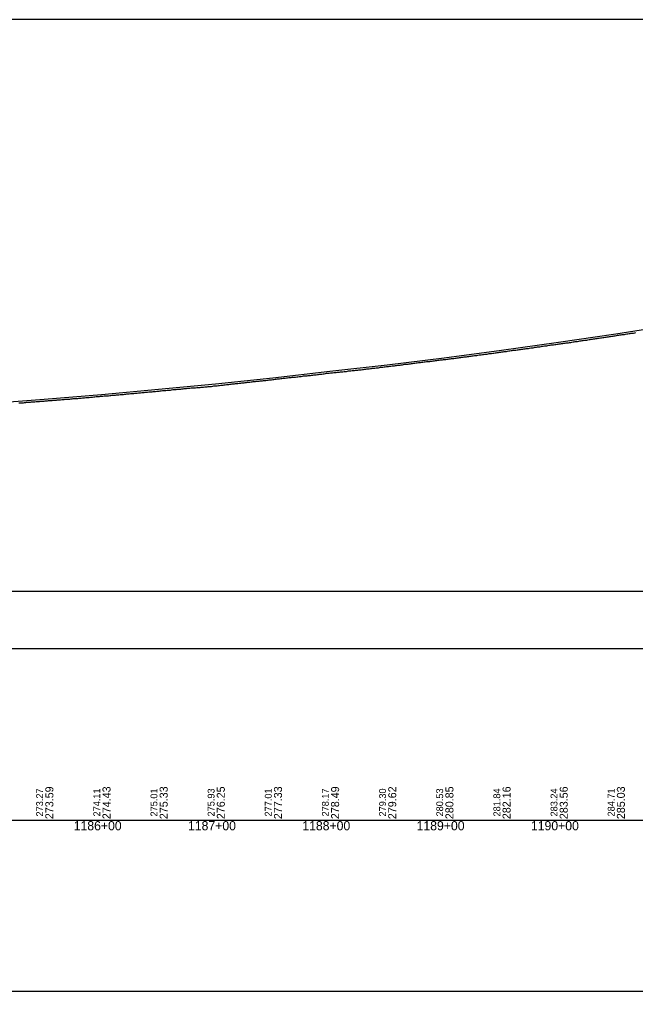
# Model space of a CAD drawing. Extents: x -3627 to 47473, y 2850 to 4350.
# Drawn here: x 5906 to 6445, y 2850 to 3700 of the extents above; entities that cross this region are included whole.
import ezdxf

# ---------------------------------------------------------------- set-up
doc = ezdxf.new("R2010")
doc.units = 0
for name, color, linetype in [('RD_DDB_Profile_EX', 7, 'Continuous'), ('RD_DDB_Profile_PR', 7, 'Continuous'), ('RD_DDB_StaTX', 7, 'Continuous'), ('RD_DDB_StripGrade', 7, 'Continuous'), ('RD_GPK_Profile_Cell', 7, 'Continuous'), ('RD_SHT_ShtClip', 7, 'Continuous')]:
    doc.layers.add(name, color=color, linetype=linetype)

msp = doc.modelspace()

# ---------------------------------------------------------------- linework, layer by layer
at = {"layer": 'RD_DDB_Profile_EX'}
for points in [[(6391.952838, 3418.306195), (6392.955269, 3418.418935), (6393.957825, 3418.493725), (6394.950392, 3418.644125), (6395.952559, 3418.846205), (6396.955115, 3419.08429), (6397.957544, 3419.159445), (6398.950111, 3419.296805), (6399.952667, 3419.484905), (6400.955223, 3419.635345), (6401.957263, 3419.699085), (6402.94983, 3419.79948), (6403.952386, 3420.062455), (6404.954942, 3420.18789), (6405.949887, 3420.338495), (6406.949935, 3420.526345), (6407.952491, 3420.65196), (6408.954661, 3420.76574), (6409.947227, 3420.978135), (6410.949652, 3421.054175), (6411.952208, 3421.191905), (6412.954764, 3421.405105), (6413.94733, 3421.52995), (6414.94937, 3421.68117), (6415.951926, 3421.91872), (6416.954481, 3421.982005), (6417.947048, 3422.15818), (6418.94947, 3422.308875), (6419.952026, 3422.45934), (6420.94421, 3422.610395), (6421.865177, 3422.724025), (6422.867784, 3422.885295), (6423.869973, 3422.93907), (6424.970242, 3423.187095), (6425.965585, 3423.36451), (6426.968348, 3423.49173), (6427.968404, 3423.702995), (6428.963814, 3423.853615), (6429.966539, 3423.968075), (6430.969302, 3424.08222), (6431.969299, 3424.247125), (6432.964768, 3424.42053), (6433.967472, 3424.512665), (6434.970256, 3424.649585), (6435.962938, 3424.851), (6436.965722, 3424.965215), (6437.968426, 3425.153), (6438.968445, 3425.30349), (6439.963892, 3425.454925), (6440.966676, 3425.56932), (6441.96938, 3425.63483), (6442.962142, 3425.69928), (6443.964846, 3426.094815), (6444.967608, 3426.223715)], [(6291.731371, 3404.463345), (6292.734045, 3404.58165), (6293.728481, 3404.6819), (6294.73116, 3404.872985), (6295.732008, 3405.01402), (6296.734391, 3405.092125), (6297.728906, 3405.27386), (6298.729733, 3405.383295), (6299.732353, 3405.533575), (6300.726883, 3405.652375), (6301.729332, 3405.762385), (6302.730077, 3405.87215), (6303.732751, 3406.05361), (6304.727307, 3406.153835), (6305.729932, 3406.26365), (6306.730711, 3406.454425), (6307.733149, 3406.60507), (6308.727678, 3406.724545), (6309.730356, 3406.86524), (6310.731108, 3406.975135), (6311.733725, 3407.125545), (6312.728102, 3407.185985), (6313.73078, 3407.265515), (6314.731505, 3407.4159), (6315.734122, 3407.596855), (6316.728753, 3407.80792), (6317.731204, 3407.91843), (6318.731845, 3408.038605), (6319.726498, 3408.13889), (6320.729176, 3408.33921), (6321.731798, 3408.449635), (6322.732475, 3408.519965), (6323.726921, 3408.69075), (6324.729542, 3408.841195), (6325.73222, 3409.04152), (6326.73287, 3409.141835), (6327.727512, 3409.242245), (6328.729964, 3409.413495), (6329.730593, 3409.563855), (6330.733206, 3409.61437), (6331.727933, 3409.735285), (6332.730611, 3409.92538), (6333.730928, 3410.11613), (6334.725677, 3410.256055), (6335.728355, 3410.416825), (6336.730974, 3410.567345), (6337.731554, 3410.70722), (6338.726099, 3410.779125), (6339.958098, 3410.94019), (6340.960528, 3411.090775), (6341.96095, 3411.23056), (6342.955627, 3411.380905), (6343.958055, 3411.520785), (6344.960598, 3411.64976), (6345.960569, 3411.82207), (6346.955156, 3411.92255), (6347.957699, 3412.033725), (6348.960243, 3412.22329), (6349.960499, 3412.3238), (6350.955224, 3412.417665), (6351.963902, 3412.646975), (6352.966459, 3412.719325), (6353.96682, 3412.85878), (6354.96147, 3412.931395), (6355.964027, 3413.148755), (6356.966583, 3413.30491), (6357.95875, 3413.50015), (6358.961193, 3413.65074), (6359.96375, 3413.712335), (6360.966306, 3413.862775), (6361.958874, 3414.01315), (6362.961315, 3414.191275), (6363.963871, 3414.29167), (6364.963766, 3414.465295), (6365.958597, 3414.642985), (6366.961153, 3414.74338), (6367.963593, 3414.893945), (6368.95616, 3415.067135), (6369.958716, 3415.16758), (6370.960876, 3415.34565), (6371.963314, 3415.4193), (6372.955882, 3415.596555), (6373.958438, 3415.70853), (6374.960995, 3415.89734), (6375.963431, 3416.00955), (6376.955603, 3416.148825), (6377.95816, 3416.3375), (6378.960716, 3416.449615), (6379.960922, 3416.57352), (6380.955718, 3416.72411), (6381.958275, 3416.824555), (6382.960438, 3416.93751), (6383.953005, 3417.15222), (6384.955439, 3417.25051), (6385.957995, 3417.377095), (6386.960551, 3417.49161), (6387.953118, 3417.63991), (6388.95555, 3417.766525), (6389.957715, 3417.979635), (6390.960271, 3418.15586), (6391.952838, 3418.306195)], [(6191.661705, 3392.283155), (6192.655336, 3392.48308), (6193.656763, 3392.62169), (6194.659256, 3392.765865), (6195.661346, 3392.877), (6196.665445, 3392.938455), (6197.666884, 3393.03841), (6198.669034, 3393.138275), (6199.671628, 3393.244115), (6200.665355, 3393.34409), (6201.666376, 3393.44403), (6202.66897, 3393.544005), (6203.67151, 3393.69398), (6204.665316, 3393.75), (6205.666258, 3393.85), (6206.668851, 3393.95), (6207.67139, 3394.14384), (6208.664842, 3394.243785), (6209.666193, 3394.39376), (6210.668731, 3394.493735), (6211.670935, 3394.637345), (6212.664747, 3394.74365), (6213.666071, 3394.843625), (6214.668664, 3394.987205), (6215.670813, 3395.087075), (6216.664707, 3395.193515), (6217.665947, 3395.423955), (6218.668153, 3395.436855), (6219.670688, 3395.5), (6220.664609, 3395.69338), (6221.665879, 3395.836715), (6222.668027, 3395.92987), (6223.67062, 3396.04327), (6224.664509, 3396.14324), (6225.665366, 3396.24318), (6226.667959, 3396.44316), (6227.661869, 3396.506865), (6228.66409, 3396.656925), (6229.665237, 3396.8), (6230.66783, 3396.94302), (6231.661766, 3397.092995), (6232.662575, 3397.192935), (6233.665168, 3397.242915), (6234.667698, 3397.407115), (6235.661347, 3397.464345), (6236.662442, 3397.778395), (6237.665035, 3397.792775), (6238.667247, 3397.85), (6239.661241, 3397.95731), (6240.662372, 3398.107335), (6241.664899, 3398.385275), (6242.667112, 3398.442575), (6243.661132, 3398.59255), (6244.662236, 3398.65747), (6245.664449, 3398.680125), (6246.666975, 3398.94244), (6247.661088, 3399.00758), (6248.661718, 3399.12294), (6249.664311, 3399.22301), (6250.666903, 3399.323075), (6251.660975, 3399.46544), (6252.661647, 3399.615555), (6253.66417, 3399.80781), (6254.666762, 3399.95783), (6255.660492, 3400.007895), (6256.661506, 3400.12375), (6257.664098, 3400.25794), (6258.666619, 3400.36594), (6259.660446, 3400.482105), (6260.661361, 3400.582225), (6261.697464, 3400.80809), (6262.691666, 3400.82433), (6263.694167, 3400.89884), (6264.694711, 3401.032795), (6265.697205, 3401.132915), (6266.691435, 3401.27475), (6267.693935, 3401.441395), (6268.694854, 3401.583205), (6269.697427, 3401.724975), (6270.691202, 3401.833555), (6271.72918, 3401.950495), (6272.731854, 3402.133755), (6273.734529, 3402.233845), (6274.728846, 3402.383955), (6275.729581, 3402.48419), (6276.732256, 3402.601425), (6277.73488, 3402.693005), (6278.729273, 3402.76035), (6279.730222, 3402.91051), (6280.732606, 3402.960975), (6281.727021, 3403.193655), (6282.7297, 3403.335015), (6283.730572, 3403.485135), (6284.733246, 3403.544035), (6285.727448, 3403.644315), (6286.730077, 3403.780045), (6287.730971, 3403.92133), (6288.733645, 3404.062575), (6289.728056, 3404.212775), (6290.730734, 3404.353945), (6291.731371, 3404.463345)], [(6092.780986, 3381.38573), (6093.773792, 3381.43842), (6094.776627, 3381.6353), (6095.77948, 3381.690785), (6096.782316, 3381.789085), (6097.775121, 3381.93737), (6098.745035, 3382.03358), (6099.243649, 3382.08372), (6100.245869, 3382.18645), (6101.248104, 3382.287695), (6102.250708, 3382.38931), (6103.24293, 3382.535245), (6104.245533, 3382.58505), (6105.247769, 3382.73454), (6106.250371, 3382.884345), (6107.242593, 3382.983845), (6108.245211, 3383.083665), (6109.247431, 3383.13314), (6110.250032, 3383.282945), (6111.242709, 3383.38465), (6112.244871, 3383.486695), (6113.24709, 3383.581735), (6114.249708, 3383.72925), (6115.251927, 3383.788145), (6116.244528, 3383.885645), (6117.246766, 3383.98772), (6118.263297, 3384.087595), (6119.265375, 3384.18472), (6120.258613, 3384.332035), (6121.261202, 3384.38947), (6122.263946, 3384.536725), (6123.266535, 3384.683675), (6124.259263, 3384.73904), (6125.261851, 3384.84158), (6126.264587, 3384.941505), (6127.267184, 3385.038425), (6128.26918, 3385.18816), (6129.262501, 3385.33808), (6130.265089, 3385.48782), (6131.267834, 3385.63466), (6132.269795, 3385.687465), (6133.26315, 3385.784235), (6134.265739, 3385.977465), (6135.268483, 3386.040275), (6136.271072, 3386.230155), (6137.2638, 3386.336695), (6138.266388, 3386.443215), (6139.269133, 3386.589755), (6140.271721, 3386.69304), (6141.273753, 3386.835975), (6142.267038, 3386.8893), (6143.269771, 3386.99641), (6144.272371, 3387.14269), (6145.274367, 3387.24264), (6146.267687, 3387.29626), (6147.27042, 3387.35), (6148.27302, 3387.538515), (6149.275753, 3387.646145), (6150.268337, 3387.75), (6151.271069, 3387.89606), (6152.27367, 3387.9), (6153.276402, 3388.05), (6154.278184, 3388.24182), (6155.271575, 3388.345845), (6156.27432, 3388.4), (6157.276908, 3388.5), (6158.278784, 3388.554265), (6159.272225, 3388.654325), (6160.274956, 3388.71306), (6161.277558, 3388.986755), (6162.279399, 3389.05888), (6163.281989, 3389.154505), (6164.275605, 3389.25), (6165.278207, 3389.34541), (6166.280937, 3389.536155), (6167.282603, 3389.590645), (6168.276254, 3389.6953), (6169.278857, 3389.790475), (6170.281586, 3389.89042), (6171.283218, 3390.13545), (6172.276903, 3390.230505), (6173.279506, 3390.46545), (6174.282235, 3390.56526), (6174.661075, 3390.564945), (6175.662571, 3390.62483), (6176.656142, 3390.729785), (6177.658642, 3390.879675), (6178.660729, 3391.019145), (6179.663229, 3391.07415), (6180.655793, 3391.213675), (6181.657826, 3391.31847), (6182.66038, 3391.37361), (6183.662878, 3391.473475), (6184.654977, 3391.539275), (6185.657475, 3391.58922), (6186.660028, 3391.822935), (6187.662524, 3391.88368), (6188.654624, 3391.983505), (6189.65712, 3392.08342), (6190.659615, 3392.272235), (6191.661705, 3392.283155)], [(5992.693469, 3371.88158), (5993.696877, 3371.980295), (5994.690526, 3372.07978), (5995.693758, 3372.17664), (5996.695922, 3372.18072), (5997.689596, 3372.23291), (5998.692823, 3372.379785), (5999.696227, 3372.527485), (6000.688642, 3372.62794), (6001.692049, 3372.72748), (6002.695265, 3372.874145), (6003.698667, 3372.97558), (6004.691091, 3372.97605), (6005.694496, 3373.02753), (6006.697702, 3373.175095), (6007.691396, 3373.12656), (6008.69356, 3373.17806), (6009.696963, 3373.47256), (6010.690432, 3373.523), (6011.693833, 3373.622505), (6012.695999, 3373.72411), (6013.689466, 3373.823555), (6014.692866, 3373.922005), (6015.696264, 3373.97261), (6016.688739, 3374.121975), (6017.779414, 3374.2222), (6018.780461, 3374.27483), (6019.782666, 3374.32636), (6020.784872, 3374.426885), (6021.777139, 3374.52733), (6022.778181, 3374.62795), (6023.780386, 3374.67936), (6024.782591, 3374.77988), (6025.77369, 3374.881315), (6026.775913, 3375.030305), (6027.778117, 3375.08161), (6028.780179, 3375.13287), (6029.771414, 3375.332345), (6030.773618, 3375.433565), (6031.775822, 3375.484135), (6032.777908, 3375.5347), (6033.769114, 3375.586265), (6034.771317, 3375.73582), (6035.773532, 3375.886905), (6036.77447, 3375.938615), (6037.766817, 3375.98912), (6038.769019, 3376.139335), (6039.77115, 3376.290305), (6040.77218, 3376.292315), (6041.764502, 3376.29308), (6042.766704, 3376.49261), (6043.768859, 3376.593245), (6044.769884, 3376.69492), (6045.762184, 3376.696085), (6046.764385, 3376.796525), (6047.765379, 3376.99812), (6048.767584, 3377.148675), (6049.759854, 3377.19926), (6050.792751, 3377.351535), (6051.764837, 3377.39881), (6052.767667, 3377.44856), (6053.760469, 3377.54834), (6054.763308, 3377.69697), (6055.766139, 3377.746945), (6056.768969, 3377.796805), (6057.761771, 3377.79698), (6058.76461, 3377.84614), (6059.767441, 3377.94585), (6060.770272, 3378.095555), (6061.763146, 3378.145665), (6062.765912, 3378.19532), (6063.768743, 3378.24507), (6064.771574, 3378.39482), (6065.764491, 3378.49361), (6066.767215, 3378.59334), (6067.770045, 3378.643645), (6068.772876, 3378.743395), (6069.765819, 3378.84338), (6070.768654, 3378.99247), (6071.771348, 3379.092925), (6072.774178, 3379.14343), (6073.767148, 3379.192875), (6074.769983, 3379.392665), (6075.77265, 3379.492465), (6076.775489, 3379.59188), (6077.768476, 3379.6917), (6078.771311, 3379.74244), (6079.774147, 3379.79419), (6080.776792, 3379.84587), (6081.769805, 3380.14053), (6082.77264, 3380.24032), (6083.775476, 3380.29121), (6084.778095, 3380.390685), (6085.771134, 3380.53935), (6086.773969, 3380.689135), (6087.776822, 3380.78855), (6088.779397, 3380.88964), (6089.772463, 3381.039475), (6090.775299, 3381.18795), (6091.77815, 3381.335965), (6092.780986, 3381.38573)], [(5905.210409, 3364.79411), (5906.202584, 3364.794775), (5907.206087, 3364.844075), (5908.208176, 3364.894815), (5909.201766, 3364.845335), (5910.203854, 3364.945255), (5911.207359, 3365.193565), (5912.209406, 3365.244575), (5913.203038, 3365.2943), (5914.206489, 3365.393855), (5915.208587, 3365.444335), (5916.202225, 3365.54382), (5917.204258, 3365.693785), (5918.20777, 3365.69385), (5919.199989, 3365.744265), (5920.203443, 3365.89326), (5921.20553, 3365.94353), (5922.209044, 3365.993295), (5923.201209, 3366.04401), (5924.204716, 3366.14326), (5925.208172, 3366.242765), (5926.200397, 3366.34322), (5927.203905, 3366.343035), (5928.205942, 3366.493255), (5929.209447, 3366.592765), (5930.201671, 3366.59407), (5931.205129, 3366.693635), (5932.207216, 3366.7441), (5933.200802, 3366.842995), (5934.202888, 3366.943505), (5935.206404, 3366.99333), (5936.198569, 3367.14318), (5937.202078, 3367.191775), (5938.201671, 3367.2422), (5938.69546, 3367.3432), (5939.698923, 3367.34305), (5940.692526, 3367.392875), (5941.69593, 3367.492445), (5942.698048, 3367.69224), (5943.691654, 3367.79134), (5944.695042, 3367.79162), (5945.698512, 3367.84117), (5946.700631, 3367.991285), (5947.694243, 3368.04035), (5948.697632, 3367.99155), (5949.701089, 3368.041145), (5950.693367, 3368.19111), (5951.69684, 3368.29068), (5952.700208, 3368.538405), (5953.693832, 3368.53977), (5954.695949, 3368.54117), (5955.699325, 3368.590785), (5956.692952, 3368.639835), (5957.69507, 3368.790285), (5958.698541, 3368.890385), (5959.692071, 3368.988885), (5960.695527, 3369.08792), (5961.697646, 3369.137885), (5962.691298, 3369.237345), (5963.694644, 3369.336885), (5964.698097, 3369.43643), (5965.700232, 3369.4875), (5966.693759, 3369.53581), (5967.697211, 3369.634115), (5968.70068, 3369.785485), (5969.692995, 3369.787145), (5970.696325, 3369.885465), (5971.699775, 3370.03371), (5972.693449, 3370.18515), (5973.695567, 3370.23499), (5974.698886, 3370.334535), (5975.692564, 3370.434), (5976.696015, 3370.582115), (5977.697996, 3370.53475), (5978.691677, 3370.684235), (5979.695127, 3370.78307), (5980.698576, 3370.881865), (5981.69077, 3370.933795), (5982.694239, 3370.98335), (5983.697687, 3371.033695), (5984.701134, 3371.13329), (5985.693349, 3371.18445), (5986.696796, 3371.333265), (5987.700242, 3371.482855), (5988.692259, 3371.53153), (5989.694421, 3371.5812), (5990.697831, 3371.680755), (5991.691306, 3371.781095), (5992.693469, 3371.88158)]]:
    msp.add_lwpolyline(points, dxfattribs=at)
at = {"layer": 'RD_DDB_Profile_PR'}
msp.add_lwpolyline([(5327.33, 3322.6905), (5377.33, 3326.5825), (5427.33, 3330.4905), (5477.33, 3334.2635), (5527.33, 3337.8), (5577.33, 3341.483), (5627.33, 3344.989), (5677.33, 3348.7505), (5727.33, 3352.631), (5777.33, 3356.7375), (5827.33, 3360.571), (5877.33, 3364.247), (5927.33, 3367.962), (5977.33, 3372.152), (6027.33, 3376.6585), (6077.33, 3381.2475), (6127.33, 3386.648), (6177.33, 3392.4305), (6227.33, 3398.0855), (6277.33, 3404.256), (6327.33, 3410.802), (6377.33, 3417.8195), (6427.33, 3425.168), (6477.33, 3432.897)], dxfattribs=at)
at = {"layer": 'RD_GPK_Profile_Cell'}
msp.add_line((1000, 3000), (46705.077602, 3000), dxfattribs=at)
at = {"layer": 'RD_SHT_ShtClip'}
for points in [[(7000.165, 3200), (7000.165, 3700), (7000.165, 3700), (5500.33, 3700), (5500.33, 3200)], [(5480.33, 3150), (7020, 3150), (7020, 2850), (5480.33, 2850)]]:
    msp.add_lwpolyline(points, close=True, dxfattribs=at)

# ---------------------------------------------------------------- texts
at = {"layer": 'RD_DDB_StaTX'}
for s, p in [('1186+00', (5953.125471, 2991)), ('1187+00', (6053.125471, 2991)), ('1188+00', (6153.125471, 2991)), ('1189+00', (6253.125471, 2991)), ('1190+00', (6353.125471, 2991))]:
    msp.add_text(s, height=8, dxfattribs=at).set_placement(p)
at = {"layer": 'RD_DDB_StripGrade'}
for s, height, p in [('273.27', 6, (5926.33, 3003.073688)), ('273.59', 7, (5935.33, 3000.75)), ('274.11', 6, (5976.33, 3003.073688)), ('274.43', 7, (5985.33, 3000.75)), ('275.01', 6, (6026.33, 3003.073688)), ('275.33', 7, (6035.33, 3000.75)), ('275.93', 6, (6076.33, 3003.073688)), ('276.25', 7, (6085.33, 3000.75)), ('277.01', 6, (6126.33, 3003.073688)), ('277.33', 7, (6135.33, 3000.75)), ('278.17', 6, (6176.33, 3003.073688)), ('278.49', 7, (6185.33, 3000.75)), ('279.30', 6, (6226.33, 3003.073688)), ('279.62', 7, (6235.33, 3000.75)), ('280.53', 6, (6276.33, 3003.073688)), ('280.85', 7, (6285.33, 3000.75)), ('281.84', 6, (6326.33, 3003.073688)), ('282.16', 7, (6335.33, 3000.75)), ('283.24', 6, (6376.33, 3003.073688)), ('283.56', 7, (6385.33, 3000.75)), ('284.71', 6, (6426.33, 3003.073688)), ('285.03', 7, (6435.33, 3000.75))]:
    msp.add_text(s, height=height, rotation=90, dxfattribs=at).set_placement(p)

doc.saveas('drawing.dxf')
